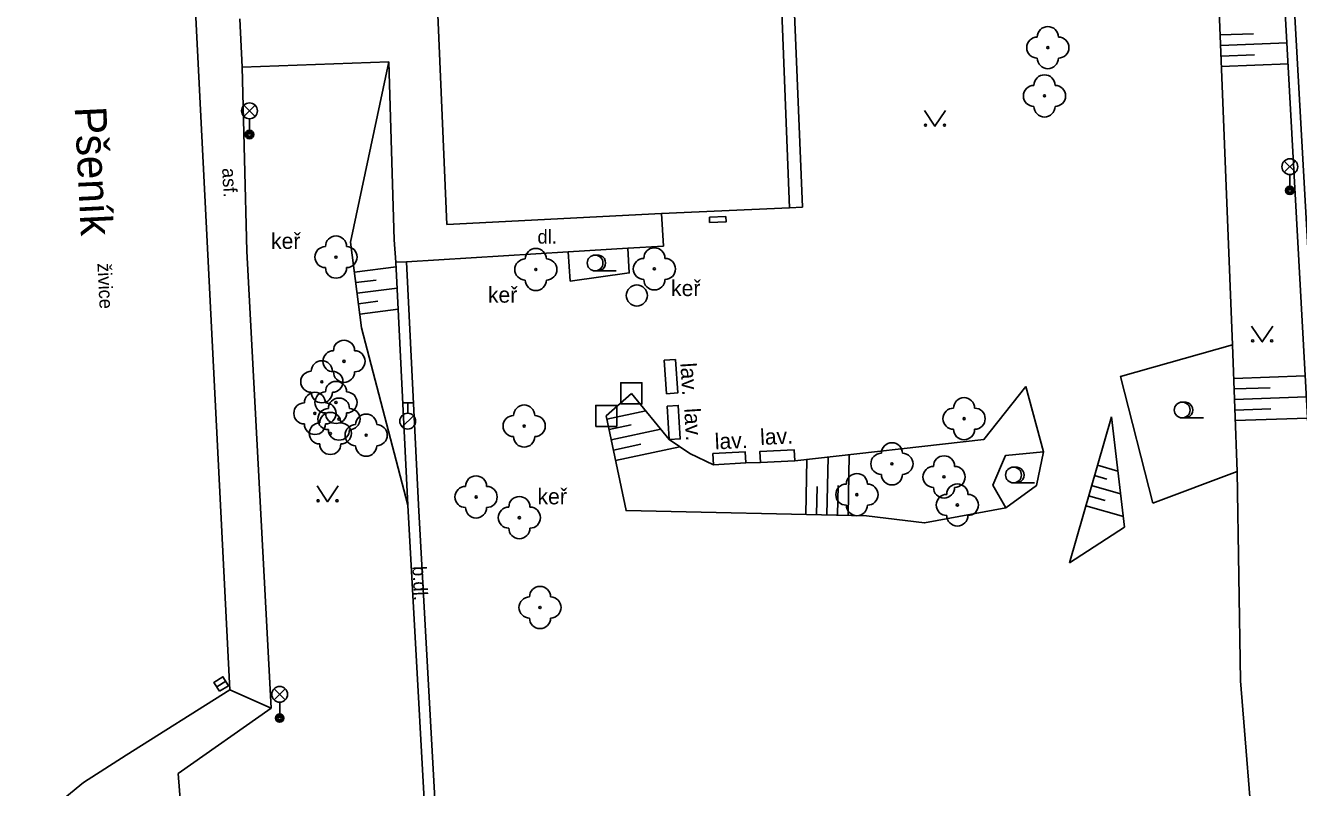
# Model space of a CAD drawing. Extents: x -599951 to -598963, y -1164095 to -1162939.
# Drawn here: x -599318.9 to -599258.6, y -1163005.2 to -1162969.1 of the extents above; entities that cross this region are included whole.
import ezdxf

# ---------------------------------------------------------------- set-up
doc = ezdxf.new("R2010")
doc.units = 0
for name, color, linetype in [('Level 10', 7, 'Continuous'), ('Level 11', 7, 'Continuous'), ('Level 14', 7, 'Continuous'), ('Level 15', 7, 'Continuous'), ('Level 21', 7, 'Continuous'), ('Level 22', 7, 'Continuous'), ('Level 24', 7, 'Continuous'), ('Level 26', 7, 'Continuous'), ('Level 27', 7, 'Continuous'), ('Level 28', 7, 'Continuous'), ('Level 33', 7, 'Continuous'), ('Level 36', 7, 'Continuous'), ('Level 40', 7, 'Continuous'), ('Level 42', 7, 'Continuous'), ('Level 49', 7, 'Continuous'), ('Level 5', 7, 'Continuous'), ('Level 53', 7, 'Continuous')]:
    doc.layers.add(name, color=color, linetype=linetype)

msp = doc.modelspace()

# ---------------------------------------------------------------- linework, layer by layer
at = {"layer": 'Level 10'}
for points in [[(-599309.21, -1163000.62), (-599311.86, -1162948.11)], [(-599316.15, -1163005), (-599314.13, -1163003.71), (-599309.21, -1163000.62)], [(-599320.58, -1163013.74), (-599320.473, -1163011.695), (-599319.945, -1163009.717), (-599319.53, -1163008.78), (-599319.019, -1163007.891), (-599317.736, -1163006.295), (-599316.15, -1163005)]]:
    msp.add_lwpolyline(points, dxfattribs=at)
at = {"layer": 'Level 11'}
for points in [[(-599256.88, -1163010.08), (-599257.66, -1162996.31), (-599260.31, -1162948.14)], [(-599256.88, -1163010.08), (-599256.44, -1163010.06), (-599257.19, -1162996.28), (-599259.89, -1162948.12)], [(-599299.89, -1162956), (-599283.02, -1162955.21), (-599282.39, -1162970.07), (-599282.07, -1162977.73), (-599282.69, -1162977.76)], [(-599308.74, -1162968.8), (-599308.62, -1162971.1)], [(-599308.62, -1162971.1), (-599301.67, -1162970.85)], [(-599308.62, -1162971.1), (-599308.41, -1162979.82)], [(-599303.49, -1162979.4), (-599301.67, -1162970.85)], [(-599301.67, -1162970.85), (-599301.42, -1162979.28)], [(-599288.66, -1162979.58), (-599288.75, -1162978.03)], [(-599301.42, -1162979.28), (-599301.34, -1162980.34)], [(-599300.84, -1162980.32), (-599293.17, -1162979.85), (-599290.35, -1162979.68), (-599288.66, -1162979.58)], [(-599308.41, -1162979.82), (-599307.25, -1163001.49)], [(-599300.84, -1162980.32), (-599301.34, -1162980.34)], [(-599301.34, -1162980.34), (-599300.77, -1162991.86)], [(-599300.27, -1162991.84), (-599300.84, -1162980.32)], [(-599291.37, -1162987.63), (-599290.18, -1162986.56)], [(-599265.46, -1162991.76), (-599261.47, -1162990.26)], [(-599300.77, -1162991.86), (-599299.66, -1163012.08)], [(-599300.27, -1162991.84), (-599299.15, -1163012.05)], [(-599266.8, -1162992.91), (-599269.42, -1162994.59)], [(-599309.21, -1163000.62), (-599307.25, -1163001.49)], [(-599307.25, -1163001.49), (-599311.66, -1163004.58)], [(-599311.66, -1163004.58), (-599311.03, -1163012.64)]]:
    msp.add_lwpolyline(points, dxfattribs=at)
at = {"layer": 'Level 14'}
for points in [[(-599263.41, -1162956.86), (-599262.45, -1162965.24), (-599261.69, -1162984.26)], [(-599300.77, -1162991.86), (-599302.97, -1162983.45), (-599303.49, -1162979.4)], [(-599271.48, -1162986.23), (-599273.47, -1162988.74), (-599282.44, -1162989.76)], [(-599270.64, -1162989.33), (-599271.48, -1162986.23)], [(-599286.29, -1162989.94), (-599287.41, -1162989.41), (-599288.39, -1162988.75), (-599290.18, -1162986.56)], [(-599272.43, -1162991.98), (-599276.28, -1162992.7), (-599279.03, -1162992.36), (-599290.43, -1162992.12), (-599291.37, -1162987.63)], [(-599267.43, -1162987.67), (-599269.42, -1162994.59)], [(-599267.43, -1162987.67), (-599266.8, -1162992.91)], [(-599284.76, -1162989.86), (-599284.06, -1162989.84)], [(-599261.31, -1163000.18), (-599261.47, -1162990.26)], [(-599270.16, -1163010.69), (-599260.63, -1163008.63), (-599261.31, -1163000.18)]]:
    msp.add_lwpolyline(points, dxfattribs=at)
at = {"layer": 'Level 15'}
for points in [[(-599262.28, -1162969.57), (-599260.7, -1162969.51)], [(-599262.26, -1162970.07), (-599259.09, -1162969.94)], [(-599262.24, -1162970.57), (-599260.65, -1162970.51)], [(-599262.22, -1162971.07), (-599259.04, -1162970.94)], [(-599303.31, -1162980.82), (-599301.33, -1162980.56)], [(-599303.24, -1162981.31), (-599302.27, -1162981.19)], [(-599303.18, -1162981.81), (-599301.28, -1162981.57)], [(-599303.12, -1162982.31), (-599302.19, -1162982.19)], [(-599303.05, -1162982.8), (-599301.23, -1162982.57)], [(-599261.63, -1162985.85), (-599258.24, -1162985.73)], [(-599261.61, -1162986.35), (-599259.91, -1162986.29)], [(-599261.59, -1162986.85), (-599258.18, -1162986.73)], [(-599291.34, -1162987.78), (-599289.5, -1162987.39)], [(-599261.58, -1162987.35), (-599259.87, -1162987.29)], [(-599291.24, -1162988.27), (-599290.19, -1162988.05)], [(-599261.56, -1162987.85), (-599258.13, -1162987.73)], [(-599291.13, -1162988.76), (-599288.79, -1162988.26)], [(-599291.03, -1162989.25), (-599289.73, -1162988.97)], [(-599290.93, -1162989.74), (-599287.88, -1162989.1)], [(-599281.91, -1162992.3), (-599281.86, -1162989.69)], [(-599280.91, -1162992.32), (-599280.85, -1162989.58)], [(-599279.91, -1162992.34), (-599279.85, -1162989.47)], [(-599268.23, -1162990.45), (-599267.64, -1162990.62)], [(-599268.09, -1162989.97), (-599267.12, -1162990.25)], [(-599281.41, -1162992.31), (-599281.38, -1162990.97)], [(-599280.41, -1162992.33), (-599280.38, -1162990.93)], [(-599268.37, -1162990.93), (-599266.99, -1162991.33)], [(-599268.51, -1162991.41), (-599267.72, -1162991.64)], [(-599268.64, -1162991.89), (-599266.86, -1162992.4)]]:
    msp.add_lwpolyline(points, dxfattribs=at)
at = {"layer": 'Level 21'}
for points in [[(-599290.35, -1162979.68), (-599290.28, -1162980.85), (-599293.08, -1162981.24), (-599293.17, -1162979.85)], [(-599265.46, -1162991.76), (-599266.99, -1162985.76), (-599261.69, -1162984.26), (-599261.47, -1162990.26)], [(-599270.64, -1162989.33), (-599270.98, -1162990.93), (-599272.43, -1162991.98), (-599273.05, -1162990.91), (-599272.44, -1162989.5), (-599270.64, -1162989.33)]]:
    msp.add_lwpolyline(points, dxfattribs=at)
at = {"layer": 'Level 22'}
for centre in [(-599270.44, -1162970.17), (-599270.6, -1162972.46), (-599304.18, -1162980.1), (-599294.71, -1162980.69), (-599289.09, -1162980.66), (-599303.8, -1162985.04), (-599304.85, -1162986.01), (-599305.18, -1162987.51), (-599304.18, -1162986.99), (-599304.04, -1162987.78), (-599295.26, -1162988.11), (-599274.41, -1162987.76), (-599304.45, -1162988.46), (-599302.75, -1162988.54), (-599277.83, -1162989.9), (-599275.36, -1162990.52), (-599297.54, -1162991.47), (-599279.49, -1162991.36), (-599274.73, -1162991.85), (-599295.49, -1162992.45), (-599294.51, -1162996.71)]:
    msp.add_circle(centre, 0.05, dxfattribs=at)
for centre, start, end in [((-599270.44, -1162969.67), 0, 180), ((-599270.94, -1162970.17), 90, 270), ((-599269.94, -1162970.17), 270, 90), ((-599270.44, -1162970.67), 180, 0), ((-599270.6, -1162971.96), 0, 180), ((-599271.1, -1162972.46), 90, 270), ((-599270.1, -1162972.46), 270, 90), ((-599270.6, -1162972.96), 180, 0), ((-599304.68, -1162980.1), 90, 270), ((-599304.18, -1162979.6), 0, 180), ((-599303.68, -1162980.1), 270, 90), ((-599294.71, -1162980.19), 0, 180), ((-599289.09, -1162980.16), 0, 180), ((-599295.21, -1162980.69), 90, 270), ((-599294.21, -1162980.69), 270, 90), ((-599289.59, -1162980.66), 90, 270), ((-599288.59, -1162980.66), 270, 90), ((-599304.18, -1162980.6), 180, 0), ((-599294.71, -1162981.19), 180, 0), ((-599289.09, -1162981.16), 180, 0), ((-599303.8, -1162984.54), 0, 180), ((-599304.85, -1162985.51), 0, 180), ((-599304.3, -1162985.04), 90, 270), ((-599303.3, -1162985.04), 270, 90), ((-599305.35, -1162986.01), 90, 270), ((-599304.35, -1162986.01), 270, 90), ((-599303.8, -1162985.54), 180, 0), ((-599304.18, -1162986.49), 0, 180), ((-599305.18, -1162987.01), 0, 180), ((-599304.85, -1162986.51), 180, 0), ((-599304.68, -1162986.99), 90, 270), ((-599304.04, -1162987.28), 0, 180), ((-599303.68, -1162986.99), 270, 90), ((-599274.41, -1162987.26), 0, 180), ((-599305.68, -1162987.51), 90, 270), ((-599304.54, -1162987.78), 90, 270), ((-599304.45, -1162987.96), 0, 180), ((-599304.68, -1162987.51), 270, 90), ((-599304.18, -1162987.49), 180, 0), ((-599303.54, -1162987.78), 270, 90), ((-599302.75, -1162988.04), 0, 180), ((-599295.26, -1162987.61), 0, 180), ((-599274.91, -1162987.76), 90, 270), ((-599273.91, -1162987.76), 270, 90), ((-599305.18, -1162988.01), 180, 0), ((-599304.95, -1162988.46), 90, 270), ((-599303.95, -1162988.46), 270, 90), ((-599303.25, -1162988.54), 90, 270), ((-599302.25, -1162988.54), 270, 90), ((-599295.76, -1162988.11), 90, 270), ((-599294.76, -1162988.11), 270, 90), ((-599304.04, -1162988.28), 180, 0), ((-599295.26, -1162988.61), 180, 0), ((-599274.41, -1162988.26), 180, 0), ((-599304.45, -1162988.96), 180, 0), ((-599302.75, -1162989.04), 180, 0), ((-599277.83, -1162989.4), 0, 180), ((-599278.33, -1162989.9), 90, 270), ((-599277.33, -1162989.9), 270, 90), ((-599275.36, -1162990.02), 0, 180), ((-599297.54, -1162990.97), 0, 180), ((-599279.49, -1162990.86), 0, 180), ((-599277.83, -1162990.4), 180, 0), ((-599275.86, -1162990.52), 90, 270), ((-599274.86, -1162990.52), 270, 90), ((-599298.04, -1162991.47), 90, 270), ((-599297.04, -1162991.47), 270, 90), ((-599279.99, -1162991.36), 90, 270), ((-599278.99, -1162991.36), 270, 90), ((-599275.36, -1162991.02), 180, 0), ((-599274.73, -1162991.35), 0, 180), ((-599295.49, -1162991.95), 0, 180), ((-599275.23, -1162991.85), 90, 270), ((-599274.23, -1162991.85), 270, 90), ((-599297.54, -1162991.97), 180, 0), ((-599295.99, -1162992.45), 90, 270), ((-599294.99, -1162992.45), 270, 90), ((-599279.49, -1162991.86), 180, 0), ((-599274.73, -1162992.35), 180, 0), ((-599295.49, -1162992.95), 180, 0), ((-599294.51, -1162996.21), 0, 180), ((-599295.01, -1162996.71), 90, 270), ((-599294.01, -1162996.71), 270, 90), ((-599294.51, -1162997.21), 180, 0)]:
    msp.add_arc(centre, 0.5, start, end, dxfattribs=at)
at = {"layer": 'Level 24'}
for points in [[(-599285.7, -1162978.18), (-599286.48, -1162978.21)], [(-599285.7, -1162978.18), (-599285.69, -1162978.43), (-599286.47, -1162978.46), (-599286.48, -1162978.21)]]:
    msp.add_lwpolyline(points, dxfattribs=at)
at = {"layer": 'Level 26'}
for points in [[(-599290.68, -1162987.06), (-599289.68, -1162987.06), (-599289.68, -1162986.06), (-599290.68, -1162986.06)], [(-599291.87, -1162988.13), (-599290.87, -1162988.13), (-599290.87, -1162987.13), (-599291.87, -1162987.13)]]:
    msp.add_lwpolyline(points, close=True, dxfattribs=at)
at = {"layer": 'Level 27'}
msp.add_line((-599309.832, -1163000.472), (-599309.408, -1163000.208), dxfattribs=at)
msp.add_lwpolyline([(-599309.7, -1163000.684), (-599309.276, -1163000.42), (-599309.54, -1162999.996), (-599309.964, -1163000.26)], close=True, dxfattribs=at)
msp.add_circle((-599289.92, -1162981.92), 0.5, dxfattribs=at)
at = {"layer": 'Level 28'}
for p, q in [((-599301.03, -1162987.005), (-599300.53, -1162987.005)), ((-599300.78, -1162987.505), (-599300.78, -1162987.005)), ((-599301.038, -1162988.152), (-599300.508, -1162987.622))]:
    msp.add_line(p, q, dxfattribs=at)
msp.add_circle((-599300.78, -1162987.88), 0.375, dxfattribs=at)
at = {"layer": 'Level 33'}
for p, q in [((-599308.545, -1162973.43), (-599308.015, -1162972.9)), ((-599308.545, -1162972.9), (-599308.015, -1162973.43)), ((-599308.28, -1162973.54), (-599308.28, -1162974.29)), ((-599259.235, -1162976.08), (-599258.705, -1162975.55)), ((-599259.235, -1162975.55), (-599258.705, -1162976.08)), ((-599258.97, -1162976.19), (-599258.97, -1162976.94)), ((-599307.115, -1163001.09), (-599306.585, -1163000.56)), ((-599307.115, -1163000.56), (-599306.585, -1163001.09)), ((-599306.85, -1163001.2), (-599306.85, -1163001.95))]:
    msp.add_line(p, q, dxfattribs=at)
for centre, radius in [((-599308.28, -1162973.165), 0.375), ((-599308.28, -1162974.29), 0.2), ((-599308.28, -1162974.29), 0.145), ((-599308.28, -1162974.29), 0.0876), ((-599258.97, -1162975.815), 0.375), ((-599258.97, -1162976.94), 0.2), ((-599258.97, -1162976.94), 0.145), ((-599258.97, -1162976.94), 0.0876), ((-599306.85, -1163000.825), 0.375), ((-599306.85, -1163001.95), 0.2), ((-599306.85, -1163001.95), 0.145), ((-599306.85, -1163001.95), 0.0876)]:
    msp.add_circle(centre, radius, dxfattribs=at)
at = {"layer": 'Level 36'}
for p, q in [((-599291.9, -1162980.755), (-599290.9, -1162980.755)), ((-599264.07, -1162987.725), (-599263.07, -1162987.725)), ((-599272.07, -1162990.805), (-599271.07, -1162990.805))]:
    msp.add_line(p, q, dxfattribs=at)
for points in [[(-599276.29, -1162973.15), (-599275.79, -1162973.9), (-599275.29, -1162973.15)], [(-599260.78, -1162983.37), (-599260.28, -1162984.12), (-599259.78, -1162983.37)], [(-599305.08, -1162990.95), (-599304.58, -1162991.7), (-599304.08, -1162990.95)]]:
    msp.add_lwpolyline(points, dxfattribs=at)
for centre, radius in [((-599276.24, -1162973.85), 0.05), ((-599275.341, -1162973.85), 0.05), ((-599291.9, -1162980.38), 0.375), ((-599260.73, -1162984.07), 0.05), ((-599259.831, -1162984.07), 0.05), ((-599264.07, -1162987.35), 0.375), ((-599272.07, -1162990.43), 0.375), ((-599305.03, -1162991.65), 0.05), ((-599304.131, -1162991.65), 0.05)]:
    msp.add_circle(centre, radius, dxfattribs=at)
for centre in [(-599291.775, -1162980.38), (-599263.945, -1162987.35), (-599271.945, -1162990.43)]:
    msp.add_arc(centre, 0.375, 260.40593, 99.59407, dxfattribs=at)
at = {"layer": 'Level 5'}
for points in [[(-599283.54, -1162955.93), (-599282.69, -1162977.76)], [(-599298.92, -1162978.56), (-599299.87, -1162956.44)], [(-599282.69, -1162977.76), (-599288.75, -1162978.03)], [(-599288.75, -1162978.03), (-599298.92, -1162978.56)]]:
    msp.add_lwpolyline(points, dxfattribs=at)
at = {"layer": 'Level 53'}
for points in [[(-599288.09, -1162984.95), (-599287.98, -1162986.54), (-599288.51, -1162986.58), (-599288.62, -1162984.99), (-599288.09, -1162984.95)], [(-599288.49, -1162987.16), (-599287.96, -1162987.13), (-599287.86, -1162988.72), (-599288.39, -1162988.75), (-599288.49, -1162987.16)], [(-599286.32, -1162989.41), (-599284.79, -1162989.33), (-599284.76, -1162989.86), (-599286.29, -1162989.94), (-599286.32, -1162989.41)], [(-599282.44, -1162989.76), (-599284.06, -1162989.84), (-599284.09, -1162989.31), (-599282.47, -1162989.23), (-599282.44, -1162989.76)]]:
    msp.add_lwpolyline(points, dxfattribs=at)

# ---------------------------------------------------------------- texts
at = {"layer": 'Level 40'}
for s, rotation, p in [('asf.', 273.26, (-599309.58, -1162975.89)), ('živice', 272.79999, (-599315.49, -1162980.4)), ('b.dl.', 272.83265, (-599300.56, -1162994.76))]:
    msp.add_text(s, height=0.65, rotation=rotation, dxfattribs=at).set_placement(p)
msp.add_text('dl.', height=0.65, dxfattribs=at).set_placement((-599294.63, -1162979.46))
at = {"layer": 'Level 42'}
for p in [(-599307.26, -1162979.71), (-599296.98, -1162982.26), (-599288.3, -1162981.95), (-599294.63, -1162991.82)]:
    msp.add_text('keř', height=0.75, dxfattribs=at).set_placement(p)
for rotation, p in [(273.59875, (-599287.86, -1162985.13)), (273.59875, (-599287.68, -1162987.28)), (2.82715, (-599286.21, -1162989.22)), (2.82715, (-599284.06, -1162989.01))]:
    msp.add_text('lav.', height=0.75, rotation=rotation, dxfattribs=at).set_placement(p)
at = {"layer": 'Level 49'}
msp.add_text('Pšeník', height=1.5, rotation=272.8, dxfattribs=at).set_placement((-599316.57, -1162972.99))

doc.saveas('drawing.dxf')
